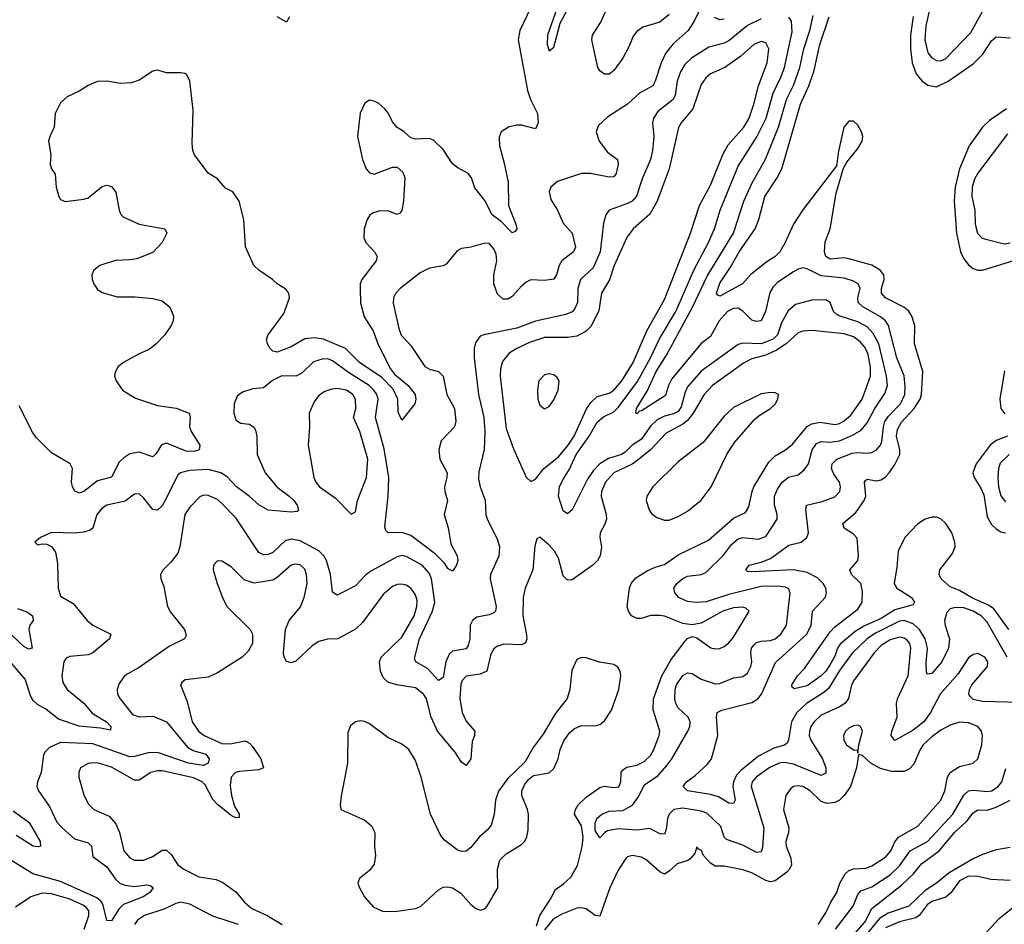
# Model space of a CAD drawing. Header units: inches. Extents: x 1603819 to 1745079, y 385938 to 533966.
# Tile 356 of 561: x 1682812 to 1687085, y 454671 to 458597. Entities that reach past the tile are written whole.
import ezdxf

# ---------------------------------------------------------------- set-up
doc = ezdxf.new("R2010")
doc.units = ezdxf.units.IN
doc.header["$MEASUREMENT"] = 0
doc.layers.add('B6485', color=7, linetype='Continuous')

msp = doc.modelspace()

# ---------------------------------------------------------------- linework, layer by layer
at = {"layer": 'B6485', "color": 5}
for points, elevation in [([(1685210, 458852.3), (1685190, 458840.7), (1685162.8, 458770), (1685135.9, 458624.1), (1685102.3, 458530), (1685100.8, 458490), (1685110, 458462), (1685130, 458477.3), (1685158, 458582), (1685236, 458730), (1685230.8, 458790)], 340), ([(1686030, 458502.2), (1685998.4, 458490), (1685941.5, 458438.5), (1685872.9, 458390), (1685810, 458361.4), (1685790, 458345.3), (1685770, 458316.4), (1685733.1, 458210), (1685683.2, 458150), (1685671.5, 458128.5), (1685631, 457950), (1685579, 457810), (1685546.8, 457753.2), (1685474.7, 457690), (1685447.5, 457652.5), (1685391.8, 457530), (1685371.8, 457468.2), (1685337.1, 457410), (1685325.6, 457334.4), (1685292.5, 457267.5), (1685270, 457244.7), (1685230, 457224), (1685190, 457218.5), (1685090, 457217.2), (1685023.9, 457196.1), (1684969.2, 457170.8), (1684936.8, 457150), (1684906.9, 457113.1), (1684898.7, 457081.3), (1684897.3, 457050), (1684923.2, 456823.2), (1684955, 456735), (1685010, 456612), (1685030, 456592.4), (1685050, 456603.7), (1685087.3, 456650), (1685150, 456700.6), (1685192.1, 456750), (1685217.9, 456790), (1685270, 456906), (1685290, 456935.8), (1685318.2, 456961.8), (1685370, 456976.6), (1685390, 456989.6), (1685425.4, 457030), (1685474.4, 457110), (1685533.7, 457246.3), (1685610, 457382.6), (1685723.2, 457670), (1685762.9, 457790), (1685810, 457879.2), (1685865.3, 458014.7), (1685886.3, 458053.7), (1685954.1, 458130), (1685978.1, 458170), (1685998.5, 458230), (1686017.8, 458310), (1686055.8, 458410), (1686063.4, 458470), (1686050, 458497)], 380), ([(1685110, 457059.9), (1685090, 457056.3), (1685065.5, 457030), (1685058.8, 456990), (1685060.7, 456950), (1685070, 456923.6), (1685090, 456908.2), (1685110, 456918.5), (1685130, 456947.1), (1685148.7, 456990), (1685153.1, 457030), (1685144.7, 457044.7), (1685130, 457055.9)], 420), ([(1684190, 456996), (1684166.1, 456993.9), (1684135.9, 456984.1), (1684110, 456966.2), (1684090, 456938.9), (1684068.6, 456890), (1684070.1, 456830), (1684064, 456750), (1684088.2, 456610), (1684096.9, 456590), (1684113.7, 456570), (1684181.7, 456521.7), (1684250, 456450.7), (1684270, 456461), (1684278.5, 456510), (1684316.5, 456610), (1684323, 456690), (1684288.8, 456810), (1684260.8, 456870), (1684271.5, 456910), (1684269.2, 456950), (1684258.1, 456970), (1684230, 456989.9)], 360), ([(1686070, 456979.8), (1686030, 456973), (1685910, 456914.2), (1685870, 456876.1), (1685777.7, 456762.3), (1685670, 456678.7), (1685559.6, 456570), (1685534.1, 456530), (1685531.5, 456510), (1685543.4, 456470), (1685554, 456454), (1685576.7, 456436.7), (1685610, 456425.2), (1685630, 456425.6), (1685670, 456440.5), (1685710, 456464), (1685770, 456511.5), (1685812.3, 456570), (1685884, 456716), (1685916, 456764), (1685999.8, 456860.2), (1686020.8, 456879.2), (1686070, 456909.3), (1686090, 456929.1), (1686102.6, 456950), (1686104.5, 456970), (1686090, 456978.3)], 420), ([(1685250, 455829.8), (1685230, 455819.8), (1685207.8, 455772.2), (1685199.5, 455690), (1685188.4, 455651.6), (1685135.7, 455584.3), (1685083.8, 455496.2), (1685041.1, 455438.9), (1685004.9, 455375.1), (1684930, 455303.9), (1684890, 455249.7), (1684877.5, 455210), (1684871.9, 455148.1), (1684858.5, 455101.5), (1684840.6, 455079.4), (1684805.5, 455050), (1684770, 455004.8), (1684750, 454989.1), (1684730, 454986.9), (1684710, 454994.9), (1684655.9, 455035.9), (1684638.9, 455058.9), (1684594.9, 455150), (1684554.6, 455310), (1684530, 455382.6), (1684501, 455430), (1684470, 455453.7), (1684410, 455482.6), (1684330, 455541.7), (1684310, 455551.7), (1684290, 455554.1), (1684270, 455549.8), (1684247.7, 455532.3), (1684236.5, 455503.5), (1684234.1, 455370), (1684206.9, 455226.9), (1684203.1, 455190), (1684206.4, 455170), (1684310, 455123), (1684338.5, 455098.5), (1684352.8, 455070), (1684351.7, 455010), (1684356.8, 454970), (1684350, 454932), (1684330, 454904.5), (1684286.4, 454870), (1684280.3, 454850), (1684286.3, 454830), (1684308.4, 454790), (1684346.5, 454746.5), (1684390, 454727.3), (1684450, 454728.6), (1684530, 454740.6), (1684551.4, 454748.6), (1684630, 454820.3), (1684650, 454832.4), (1684670, 454833.6), (1684690, 454829.2), (1684726.9, 454806.9), (1684770, 454757.8), (1684790, 454741.7), (1684810, 454733.4), (1684830, 454738.5), (1684841, 454750), (1684887.2, 454830), (1684885.7, 454910), (1684896.2, 454950), (1684923.4, 454976.6), (1684990, 455017.5), (1685003.1, 455030), (1685013.6, 455050), (1685018.8, 455081.2), (1685019.9, 455150), (1685015.8, 455170), (1684990.6, 455230), (1684991.3, 455250), (1685003, 455277), (1685020.2, 455299.8), (1685042.2, 455317.8), (1685110, 455329.3), (1685130, 455348.1), (1685148.9, 455390), (1685158.2, 455430), (1685172.9, 455467.1), (1685198.3, 455501.7), (1685219.2, 455520.8), (1685250, 455533.9), (1685310, 455532), (1685330, 455538.5), (1685350, 455553.8), (1685379.8, 455600.2), (1685412.5, 455690), (1685421, 455750), (1685417.6, 455770), (1685407.7, 455787.7), (1685390, 455799.1), (1685328.5, 455808.5), (1685270, 455828.2)], 420), ([(1686450, 455535.3), (1686430, 455533.3), (1686410, 455522.7), (1686396.5, 455510), (1686386.5, 455490), (1686388.3, 455470), (1686399.5, 455450), (1686430, 455428), (1686446.4, 455426.4), (1686450, 455414), (1686454.3, 455450), (1686469.7, 455510), (1686460.7, 455530)], 380)]:
    msp.add_lwpolyline(points, close=True, dxfattribs=dict(at, elevation=elevation))
for points, elevation in [([(1685630, 458619.4), (1685590, 458586), (1685515.8, 458564.2), (1685490, 458545.7), (1685473.8, 458526.1), (1685457.2, 458482.8), (1685429, 458430), (1685390, 458375.8), (1685375.5, 458364.5), (1685370, 458360.5), (1685350, 458361.1), (1685330, 458375.4), (1685320.7, 458390), (1685295.2, 458510), (1685298, 458530), (1685333.8, 458586.2), (1685389, 458710)], 320), ([(1685770, 458652.4), (1685739.1, 458590), (1685713.5, 458550), (1685648, 458492), (1685615.1, 458450), (1685595.4, 458410), (1685570.5, 458329.5), (1685559.3, 458310), (1685501.7, 458278.3), (1685449.7, 458230.3), (1685364.5, 458175.5), (1685323.2, 458136.8), (1685314, 458110), (1685326.2, 458070), (1685362.6, 458022.6), (1685406.3, 457990), (1685409.2, 457970), (1685400.7, 457930), (1685390, 457915.4), (1685370, 457914.2), (1685289.8, 457929.8), (1685250, 457929.8), (1685145.9, 457894.1), (1685116.5, 457870), (1685110.2, 457850), (1685117.2, 457817.2), (1685146.7, 457770), (1685170, 457714), (1685210.1, 457670.1), (1685224.3, 457610), (1685215.9, 457590), (1685165.2, 457550), (1685153.6, 457530), (1685142, 457490), (1685130, 457471.1), (1685090, 457464.6), (1685030, 457468.5), (1685010, 457458.5), (1684990, 457440.4), (1684950, 457395.6), (1684930, 457383.8), (1684910, 457383.8), (1684885.2, 457405.2), (1684869.1, 457450), (1684869.9, 457490), (1684883.2, 457550), (1684879.2, 457579.2), (1684870, 457602), (1684850, 457625.3), (1684830, 457627.4), (1684770, 457609.8), (1684730, 457604.2), (1684710, 457594), (1684663.4, 457536.6), (1684650, 457528.5), (1684590, 457518), (1684550, 457498.8), (1684462.7, 457430), (1684444.4, 457410), (1684433.8, 457390), (1684432.6, 457367.4), (1684457.3, 457257.3), (1684468.2, 457228.2), (1684510, 457183.7), (1684570, 457091.7), (1684590, 457079.7), (1684630, 457070.2), (1684649.2, 457050), (1684666.3, 456970), (1684699.6, 456910), (1684704.7, 456855.3), (1684698.5, 456830), (1684640.6, 456770), (1684631, 456730), (1684634.7, 456690), (1684666.7, 456630), (1684666.3, 456610), (1684655.8, 456570), (1684656.6, 456550), (1684668, 456510), (1684654.5, 456450), (1684671.4, 456391.4), (1684683, 456323), (1684710.2, 456270), (1684712.9, 456250), (1684708.4, 456230), (1684690, 456204.5), (1684670, 456215.1), (1684656.9, 456236.9), (1684616.9, 456276.9), (1684510, 456359.1), (1684470, 456371.6), (1684410.9, 456370.9), (1684400.4, 456380.4), (1684396.4, 456396.4), (1684410.9, 456530), (1684413.5, 456610), (1684394.2, 456734.2), (1684356.7, 456870), (1684367.5, 456950), (1684362, 456970), (1684349.4, 456990), (1684328.4, 457010), (1684243.2, 457063.2), (1684170, 457116.4), (1684150, 457124.6), (1684124.1, 457124.1), (1684087.9, 457112.1), (1684036.4, 457063.6), (1684010, 457050.6), (1683950, 457051), (1683909.2, 457030.8), (1683870, 456998.7), (1683824.6, 456995.4), (1683778.7, 456981.3), (1683756.2, 456963.8), (1683742.9, 456930), (1683741.6, 456890), (1683750, 456860.4), (1683770, 456845.8), (1683810, 456842), (1683828.5, 456828.5), (1683835.8, 456815.8), (1683841.8, 456790), (1683842.7, 456710), (1683877.7, 456630), (1683929, 456569), (1683982.3, 456530), (1684001.5, 456510), (1684015.6, 456490), (1684022.4, 456470), (1684016.7, 456463.3), (1683990, 456459.8), (1683890, 456468.5), (1683850, 456491.6), (1683808.4, 456530), (1683753.4, 456570), (1683712.9, 456612.9), (1683685.3, 456630), (1683630, 456645.5), (1683550, 456640.6), (1683510, 456631.2), (1683498.8, 456621.2), (1683444.1, 456510), (1683430, 456486.8), (1683410, 456468), (1683390, 456470.8), (1683350, 456522.4), (1683330, 456538.7), (1683310, 456537.6), (1683270, 456507.4), (1683190, 456490.6), (1683170, 456477.3), (1683147.5, 456450), (1683130.2, 456390), (1683118.1, 456381.9), (1683090, 456373.4), (1683049, 456369), (1682950, 456371.5), (1682902, 456350), (1682878, 456330), (1682890, 456318), (1682910, 456322.8), (1682930, 456320.7), (1682950, 456310.7), (1682966.9, 456286.9), (1682976.8, 456236.8), (1682979, 456130), (1682990, 456095.3), (1683044.1, 456064.1), (1683105.5, 455990), (1683129.3, 455970), (1683207, 455930), (1683202, 455910), (1683130, 455849.9), (1683110, 455840.2), (1683030, 455833.6), (1683014, 455826), (1683003.8, 455810), (1682994.8, 455750), (1683000.1, 455720.1), (1683018.9, 455690), (1683090.4, 455630.4), (1683127, 455587), (1683188.7, 455550), (1683208.4, 455530), (1683206, 455514), (1683162.6, 455522.6), (1683070, 455530.5), (1682980.9, 455560.9), (1682925.7, 455605.7), (1682890, 455625.4), (1682870, 455642), (1682860.1, 455660.1), (1682835.6, 455735.6), (1682750, 455834.5)], 340), ([(1685030.5, 458649.5), (1684982.7, 458550), (1684976, 458510), (1685016.4, 458290), (1685029, 458250), (1685059.5, 458190), (1685062.7, 458150), (1685050, 458123.1), (1684990, 458139.7), (1684970, 458139.5), (1684933.4, 458130), (1684901.5, 458110), (1684892.6, 458087.4), (1684894, 458050), (1684914.9, 457974.9), (1684931.3, 457891.3), (1684933.3, 457790), (1684965.5, 457710), (1684970.2, 457690), (1684962.8, 457677.2), (1684950, 457671.5), (1684901.6, 457721.6), (1684861.8, 457750), (1684830, 457811.8), (1684786.7, 457866.7), (1684772.2, 457910), (1684758.5, 457930), (1684713.7, 457953.7), (1684691.1, 457971.1), (1684650, 458034.3), (1684610, 458073.3), (1684590, 458081.6), (1684530, 458078), (1684510, 458083.7), (1684480.9, 458110), (1684450, 458129.7), (1684430, 458153), (1684412.2, 458190), (1684396.5, 458210), (1684370, 458233.3), (1684350, 458243.8), (1684330, 458247.1), (1684310, 458235.1), (1684289.3, 458190.7), (1684278.2, 458090), (1684300.5, 457990), (1684315.3, 457950), (1684330, 457932), (1684350, 457926.4), (1684430, 457957.4), (1684450, 457956.4), (1684475.1, 457935.1), (1684483.1, 457910), (1684478.3, 457810), (1684470.8, 457769.2), (1684462.2, 457757.8), (1684450, 457752.1), (1684410, 457767.5), (1684370, 457766), (1684343, 457757), (1684331.6, 457748.4), (1684320.1, 457730), (1684307.3, 457690), (1684306.3, 457650), (1684314.6, 457630), (1684351.2, 457590), (1684362.9, 457570), (1684358.5, 457550), (1684297.1, 457470), (1684289.5, 457450), (1684289, 457431), (1684291.8, 457368.2), (1684307.2, 457307.2), (1684346.3, 457246.3), (1684367, 457190), (1684421.7, 457081.7), (1684438.8, 457058.8), (1684498, 457010), (1684529, 456970), (1684531.2, 456950), (1684526.4, 456930), (1684470, 456859.3), (1684454.2, 456894.2), (1684452.9, 456950), (1684433.6, 456993.6), (1684383.8, 457043.8), (1684286.6, 457110), (1684226.5, 457170), (1684130, 457210.4), (1684090, 457216.4), (1684050, 457212.5), (1683990, 457177.2), (1683930, 457154.4), (1683910, 457158), (1683898.7, 457170), (1683887.2, 457190), (1683883.7, 457210), (1683889.8, 457230), (1683958, 457322), (1683982.8, 457390), (1683979.5, 457410), (1683967.1, 457427.1), (1683929.8, 457450), (1683909.9, 457469.9), (1683849.8, 457510), (1683827.6, 457530), (1683791.6, 457611.6), (1683784.4, 457730), (1683765.1, 457810), (1683736.9, 457850), (1683705.8, 457865.8), (1683670, 457906.9), (1683630, 457931.2), (1683571.1, 458011.1), (1683564.2, 458030), (1683561.1, 458061.1), (1683564.6, 458204.6), (1683550.8, 458330.8), (1683537.6, 458357.6), (1683530, 458363.6), (1683510, 458366.6), (1683450, 458366.3), (1683410, 458378.4), (1683390, 458374), (1683330, 458334.3), (1683297.4, 458322.6), (1683250, 458319.8), (1683190, 458330.8), (1683150, 458328.2), (1683110, 458312), (1683070, 458286.4), (1683018, 458262), (1682990, 458236.1), (1682966.7, 458190), (1682962, 458130), (1682942.3, 458090), (1682937.7, 458070), (1682947.2, 458010), (1682944.9, 457970), (1682950.3, 457950), (1682966, 457926), (1682971.1, 457870), (1682982, 457830), (1682990, 457816.4), (1683010, 457807.5), (1683090, 457818.2), (1683110, 457823.9), (1683170, 457873.8), (1683190, 457878.5), (1683210, 457873.1), (1683230, 457848.4), (1683244.6, 457770), (1683251.8, 457751.8), (1683261.6, 457741.6), (1683330, 457710.2), (1683442, 457690), (1683450.6, 457670.6), (1683430.4, 457630), (1683390, 457586.4), (1683320.1, 457559.9), (1683290, 457554.3), (1683230, 457552.5), (1683181.9, 457538.1), (1683160.4, 457530), (1683134, 457510), (1683125.3, 457490), (1683126.7, 457470), (1683134.4, 457450), (1683150, 457426), (1683170, 457412.4), (1683234.8, 457394.8), (1683313.6, 457393.6), (1683390, 457386.5), (1683430, 457377.3), (1683463.7, 457350), (1683480.3, 457310), (1683478.9, 457290), (1683470.2, 457269.8), (1683441.7, 457230), (1683404.4, 457190), (1683374.7, 457165.3), (1683330, 457147.2), (1683262, 457110), (1683238.6, 457090), (1683226.3, 457066.3), (1683224, 457050), (1683230.2, 457030), (1683258, 456990), (1683315.2, 456955.2), (1683410, 456923.2), (1683490.9, 456910.9), (1683548.2, 456890), (1683552.1, 456872.1), (1683549.3, 456830), (1683556.6, 456810), (1683593.7, 456750), (1683590.5, 456730), (1683570, 456722.9), (1683535.2, 456724.8), (1683450, 456759.6), (1683427.9, 456752.1), (1683404.9, 456715.1), (1683390, 456699.8), (1683330, 456720.2), (1683290, 456712.7), (1683263.7, 456696.3), (1683243.8, 456676.2), (1683210, 456611.7), (1683150, 456595.3), (1683090, 456549.1), (1683070, 456542.8), (1683051.5, 456551.5), (1683041.5, 456570), (1683037.3, 456590), (1683040.7, 456650), (1683030.8, 456670), (1682950, 456717.7), (1682884.4, 456784.4), (1682867.4, 456807.4), (1682810, 456920.9)], 320), ([(1686767.4, 458672.6), (1686744.9, 458570), (1686740.2, 458510), (1686753.2, 458453.2), (1686770, 458431.1), (1686790, 458420.5), (1686810, 458418.9), (1686830, 458427.2), (1686939.3, 458540.7), (1686990, 458632.2)], 340), ([(1686030, 458600.4), (1685970, 458571.3), (1685890, 458504.8), (1685870, 458495.1), (1685802.2, 458477.8), (1685728.2, 458430), (1685698.2, 458401.8), (1685680.1, 458370), (1685665.2, 458330), (1685656.9, 458270), (1685648.1, 458250), (1685581.8, 458198.2), (1685562.6, 458170), (1685558.4, 458150), (1685563.7, 458090), (1685558.6, 458030), (1685549, 457990), (1685513.8, 457906.2), (1685488.9, 457831.1), (1685470.1, 457810), (1685450, 457798.8), (1685370.3, 457770), (1685355.1, 457750), (1685345.7, 457714.3), (1685331.8, 457590), (1685300.2, 457519.8), (1685246.3, 457470), (1685234.1, 457430), (1685232.5, 457370), (1685219.5, 457340.5), (1685210, 457329.2), (1685182.3, 457317.7), (1685050, 457289.4), (1684970, 457258.9), (1684826.8, 457230), (1684810, 457223), (1684790, 457195.1), (1684784.5, 457170), (1684783.7, 457130), (1684803.3, 456970), (1684826.7, 456870), (1684830.8, 456809.2), (1684828.3, 456731.7), (1684805.2, 456634.8), (1684802.7, 456602.7), (1684810.2, 456570), (1684832.5, 456512.5), (1684835.5, 456450), (1684841.3, 456430), (1684883.6, 456343.6), (1684893.9, 456310), (1684891.2, 456268.8), (1684855.4, 456190), (1684853.2, 456170), (1684879.5, 456050), (1684876.3, 456030), (1684870, 456022.5), (1684850, 456013.9), (1684795.8, 456004.2), (1684776.5, 455990), (1684767.5, 455970), (1684766.2, 455910), (1684759, 455881), (1684750, 455866.5), (1684690, 455857.1), (1684676, 455844), (1684660.9, 455810), (1684650, 455742.7), (1684630, 455729.6), (1684581.5, 455781.5), (1684531.5, 455810), (1684525.3, 455825.3), (1684547, 455910), (1684604.2, 456030), (1684613.1, 456070), (1684599.5, 456170), (1684590, 456193.6), (1684558.9, 456230), (1684490, 456267.2), (1684470, 456271.1), (1684450, 456265.8), (1684336.1, 456203.9), (1684313.5, 456186.5), (1684270, 456140.7), (1684190, 456099.6), (1684170, 456113.2), (1684160.8, 456190), (1684143.6, 456250), (1684131.5, 456270), (1684110, 456291.4), (1684030, 456335.5), (1683990, 456342.7), (1683964.6, 456335.4), (1683910, 456285.4), (1683890, 456276.3), (1683870, 456274), (1683850, 456284.8), (1683750, 456434.8), (1683690, 456497.2), (1683670, 456514.8), (1683630, 456531.8), (1683610, 456533.1), (1683593.4, 456526.6), (1683550, 456482.2), (1683528.3, 456450), (1683506.9, 456310), (1683497.8, 456282.2), (1683470, 456243.9), (1683435.3, 456210), (1683423.8, 456190), (1683424.9, 456170), (1683437, 456137), (1683454.2, 456050), (1683466, 456026), (1683527.2, 455950), (1683535.2, 455924.8), (1683527.2, 455910), (1683462.1, 455877.9), (1683330, 455786), (1683268.5, 455751.5), (1683243.2, 455716.8), (1683235.6, 455690), (1683237.3, 455670), (1683247.9, 455650), (1683302.1, 455582.1), (1683330, 455572), (1683390, 455574), (1683449.3, 455549.3), (1683540.3, 455440.3), (1683565.2, 455425.2), (1683619.7, 455410), (1683635.1, 455390), (1683629.4, 455370.6), (1683610, 455361), (1683545.1, 455370), (1683410, 455416.7), (1683370, 455415.8), (1683310, 455399.1), (1683290, 455398.4), (1683130, 455454.2), (1682990, 455459.9), (1682941.2, 455438.8), (1682921.1, 455418.9), (1682915.3, 455404.7), (1682905.8, 455330), (1682889, 455289), (1682886.9, 455270), (1682894.2, 455250), (1682941.9, 455181.9), (1682974, 455114), (1682996.3, 455090), (1683050, 455042.5), (1683110, 455025.6), (1683123.8, 455010), (1683130, 454964.9), (1683190, 454921.1), (1683227.6, 454867.6), (1683248.7, 454848.7), (1683270, 454840.6), (1683310, 454834.8), (1683362.3, 454842.3), (1683380, 454840), (1683392, 454830), (1683376.5, 454810), (1683347.4, 454790), (1683262.3, 454757.7), (1683242.3, 454737.7), (1683210, 454687.1), (1683190, 454687.9), (1683174.3, 454754.3), (1683165.1, 454770), (1683146.5, 454786.5), (1682990, 454856.5), (1682868.6, 454890), (1682770, 454952.3)], 360), ([(1683982.6, 458610), (1683970, 458586), (1683930, 458609.8)], 280), ([(1687154.2, 455634.2), (1686990, 455638), (1686950, 455647.2), (1686937.9, 455657.9), (1686931.5, 455670), (1686933.3, 455690), (1686943.4, 455710), (1687011.8, 455790), (1687013.4, 455810), (1686999.8, 455830), (1686970, 455846.4), (1686950, 455842.7), (1686930, 455827.1), (1686883.1, 455756.9), (1686806.7, 455670), (1686764.5, 455590), (1686735.9, 455550), (1686690, 455513.5), (1686610, 455468.5), (1686594.5, 455490), (1686597, 455510), (1686619.9, 455570), (1686616.9, 455630), (1686621.4, 455650), (1686667.8, 455750), (1686679, 455870), (1686674.8, 455890), (1686663.8, 455903.8), (1686650, 455913.7), (1686630, 455916.7), (1686590, 455906.5), (1686550, 455881.6), (1686519.8, 455850), (1686431.4, 455730), (1686421.5, 455710), (1686408.4, 455651.6), (1686392.9, 455630), (1686370, 455615.3), (1686290, 455579), (1686259.8, 455550), (1686246, 455530), (1686238.9, 455510), (1686238.3, 455490), (1686245, 455470), (1686295.9, 455390), (1686310.6, 455350), (1686310, 455326.6), (1686290, 455316.5), (1686170, 455366.2), (1686130, 455373.7), (1686108, 455370), (1686064.6, 455350), (1686007.5, 455310), (1685990.1, 455290), (1685986.3, 455270), (1686041.3, 455090), (1686035.8, 455004.2), (1686030, 454985.3), (1686010, 454982.8), (1685950, 455015.2), (1685880, 455040), (1685869.5, 455049.5), (1685855.3, 455095.3), (1685794.1, 455154.1), (1685770, 455162.2), (1685690, 455175.4), (1685650.5, 455169.5), (1685630.8, 455150), (1685622.7, 455130), (1685617.5, 455082.5), (1685610, 455062.7), (1685590, 455063.4), (1685547, 455087), (1685490, 455080.5), (1685410, 455085.7), (1685363.6, 455076.5), (1685350.8, 455069.2), (1685330, 455046.3), (1685310, 455079), (1685309.6, 455110.4), (1685316.5, 455130), (1685338.8, 455150), (1685370, 455162.7), (1685430, 455165.7), (1685471, 455189), (1685496.7, 455223.3), (1685523.3, 455276.7), (1685582.6, 455317.4), (1685620.1, 455359.9), (1685642.3, 455390), (1685711.9, 455510), (1685720.5, 455530), (1685722, 455550), (1685712.7, 455570), (1685670, 455610.8), (1685659, 455630), (1685655.7, 455650), (1685656.7, 455690), (1685661.8, 455710), (1685690, 455750.9), (1685710, 455762.7), (1685730, 455759.7), (1685770, 455734.8), (1685830, 455714.6), (1685850, 455716.6), (1685910, 455740.5), (1685950, 455746.8), (1685970, 455760.7), (1685985.4, 455790), (1685988.7, 455810), (1685984.7, 455850), (1685988.2, 455870), (1685997.5, 455882.5), (1686010, 455894.1), (1686030, 455900.7), (1686070, 455902.7), (1686090, 455909.6), (1686115, 455930), (1686139.6, 455970), (1686155, 456110), (1686148.3, 456128.3), (1686134.9, 456134.9), (1686098.9, 456138.9), (1686030, 456137.7), (1685890, 456102.1), (1685791.3, 456071.3), (1685748, 456068), (1685710, 456071.6), (1685672.8, 456090), (1685655, 456110), (1685650.7, 456130), (1685663.7, 456150), (1685690, 456172.3), (1685710, 456182.7), (1685770, 456189), (1685790, 456198.5), (1685866.2, 456273.8), (1685900.8, 456319.2), (1685930, 456344.2), (1685950, 456350.1), (1686016.8, 456343.2), (1686050, 456354.7), (1686099.8, 456430), (1686099.1, 456450), (1686088.4, 456490), (1686088.4, 456530), (1686100.3, 456559.7), (1686121.4, 456590), (1686148.9, 456611.1), (1686190, 456621.3), (1686216.9, 456643.1), (1686235.9, 456670), (1686251.4, 456730), (1686270, 456758.1), (1686290, 456766), (1686330, 456763.4), (1686370, 456769.4), (1686426.7, 456793.3), (1686464, 456816), (1686490, 456847.2), (1686522.7, 456910), (1686565.9, 456974.1), (1686577.7, 457010), (1686573.8, 457050), (1686539.9, 457190), (1686515.7, 457235.7), (1686490, 457263.7), (1686450, 457286.1), (1686372, 457310), (1686358.1, 457318.1), (1686343.7, 457330), (1686329.2, 457369.2), (1686310, 457381.8), (1686250, 457379.9), (1686179.2, 457360.8), (1686146.5, 457333.5), (1686118.5, 457281.5), (1686100.3, 457230), (1686081.9, 457210), (1686030, 457190.9), (1685950, 457192.7), (1685930, 457187.4), (1685770, 457071.5), (1685710, 457004), (1685699.6, 456980.4), (1685683.4, 456916.6), (1685670, 456896.1), (1685650, 456886), (1685610, 456876.5), (1685579.2, 456860.8), (1685550, 456833.3), (1685510, 456776.9), (1685470.1, 456750), (1685440, 456720), (1685423.9, 456710), (1685366.9, 456693.1), (1685330, 456670), (1685300.9, 456639.1), (1685276.4, 456603.6), (1685210, 456469.3), (1685190, 456452.7), (1685170, 456465.2), (1685150, 456529), (1685155, 456570), (1685170, 456602.8), (1685196.7, 456643.3), (1685227.3, 456710), (1685283.7, 456790), (1685317.9, 456850), (1685346.3, 456873.7), (1685390, 456895.3), (1685410, 456914.1), (1685493.8, 457026.2), (1685550.2, 457130), (1685588.4, 457211.6), (1685659.5, 457330), (1685737.5, 457510), (1685801.9, 457630), (1685827.6, 457690), (1685852.3, 457770), (1685930, 457961.2), (1686010.7, 458089.3), (1686051.6, 458170), (1686082.5, 458277.5), (1686116.8, 458350), (1686130.6, 458390), (1686164.4, 458544.4), (1686162, 458590), (1686150, 458607.7)], 360), ([(1687097.1, 455830), (1687010, 455982.7), (1686984.3, 456010), (1686949.8, 456030), (1686910, 456044.2), (1686873.4, 456046.6), (1686850, 456040.2), (1686834.9, 456025.1), (1686825.8, 455990), (1686827.6, 455967.6), (1686846.6, 455910), (1686842.2, 455870), (1686813.4, 455810), (1686770, 455759.3), (1686750, 455757), (1686747.2, 455767.2), (1686745.5, 455805.5), (1686751.4, 455870), (1686740.9, 455910), (1686717.3, 455950), (1686690, 455975), (1686650, 455989.9), (1686630, 455987), (1686525.6, 455934.4), (1686490.1, 455910), (1686426.6, 455850), (1686370, 455772.3), (1686323.6, 455696.4), (1686302.3, 455677.7), (1686226.2, 455630), (1686185.1, 455590), (1686161.3, 455550), (1686148.6, 455471.4), (1686142.1, 455457.9), (1686131.6, 455448.4), (1686084.6, 455435.4), (1686018.9, 455401.1), (1685941.4, 455338.6), (1685922.1, 455317.9), (1685909.3, 455290), (1685906.7, 455270), (1685916.6, 455210), (1685910, 455196.3), (1685890, 455197.4), (1685844.1, 455224.1), (1685810, 455235.3), (1685709.6, 455250), (1685691.3, 455270), (1685705.7, 455290), (1685743.1, 455316.9), (1685794.9, 455365.1), (1685814, 455390), (1685842.2, 455490), (1685835.4, 455570), (1685839.4, 455590), (1685859.8, 455600.2), (1685990, 455634.6), (1686014.7, 455650), (1686031.3, 455670), (1686092.7, 455807.3), (1686227.7, 455930), (1686246.3, 455970), (1686251.9, 456030), (1686309.2, 456090.8), (1686313.8, 456110), (1686310.6, 456130), (1686298.8, 456150), (1686274.5, 456174.5), (1686230, 456197.9), (1686170, 456209.3), (1685990, 456201.1), (1685970, 456203), (1685963, 456210), (1685977.6, 456230), (1686030, 456242.3), (1686070, 456258.5), (1686150, 456316), (1686203, 456330), (1686228.4, 456350), (1686235, 456370), (1686223, 456470), (1686227.2, 456490), (1686294.3, 456505.7), (1686350, 456526.8), (1686371.6, 456550), (1686373.6, 456570), (1686369.1, 456590), (1686344.8, 456624.8), (1686335.1, 456650), (1686338.2, 456670), (1686358.6, 456690), (1686424.1, 456715.9), (1686450, 456719.5), (1686490, 456715.5), (1686510, 456718.9), (1686530, 456730.2), (1686547.1, 456750), (1686553.7, 456766.3), (1686560.5, 456830), (1686567.1, 456852.9), (1686582.9, 456877.1), (1686635.1, 456930), (1686652.9, 456970), (1686655.2, 457004.8), (1686651, 457051), (1686618.7, 457130), (1686582.7, 457270), (1686569.9, 457290), (1686548.1, 457308.1), (1686471.2, 457351.2), (1686451.1, 457370), (1686449.9, 457390), (1686459, 457430), (1686451.4, 457450), (1686430, 457463), (1686390, 457475.1), (1686290, 457485.3), (1686230, 457516.5), (1686210, 457519.8), (1686190, 457515), (1686170, 457502.7), (1686102.5, 457457.5), (1686081.7, 457438.3), (1686067.5, 457412.5), (1686048.4, 457330), (1686030, 457290.8), (1686010, 457286.6), (1685990, 457293.3), (1685950, 457332.2), (1685930, 457345), (1685910, 457344.2), (1685883.5, 457330), (1685847.3, 457290), (1685810, 457222.5), (1685770, 457192.2), (1685641.7, 457038.3), (1685627.2, 457010), (1685614.3, 456965.7), (1685510, 456899.3), (1685501.3, 456898.7), (1685490, 456887.3), (1685486, 456890), (1685488.5, 456910), (1685535.6, 456984.4), (1685574.9, 457070), (1685619.3, 457140.7), (1685732, 457350), (1685795.7, 457484.3), (1685909.9, 457670), (1685954, 457810), (1685990, 457886.7), (1686048.1, 457991.9), (1686105.6, 458130), (1686139.3, 458250), (1686170, 458311.8), (1686198.1, 458390), (1686214.8, 458470), (1686240.6, 458550), (1686255.3, 458615.3)], 340), ([(1685870, 458598.9), (1685850, 458596.5), (1685827.1, 458607.1)], 340), ([(1687105.3, 455950), (1687039.7, 456039.8), (1687016, 456056), (1686946.5, 456086.5), (1686890, 456120.1), (1686850, 456136.2), (1686811.2, 456170), (1686801.7, 456190), (1686804.9, 456210), (1686860.2, 456279.8), (1686872.3, 456310), (1686870.5, 456330), (1686856.8, 456370), (1686830.9, 456410.9), (1686810, 456430.3), (1686790, 456438.1), (1686770, 456438.5), (1686741.5, 456430), (1686710, 456409.9), (1686653.3, 456350), (1686623.8, 456290), (1686618.6, 456221.4), (1686606.7, 456150), (1686619.3, 456130), (1686682, 456090), (1686695, 456070), (1686690, 456058.4), (1686610, 456036.6), (1686550, 455997.8), (1686475.5, 455964.5), (1686438.4, 455941.6), (1686372.5, 455887.5), (1686360.8, 455870), (1686350, 455834.5), (1686330, 455799.1), (1686310, 455769.4), (1686290, 455749.4), (1686230, 455706.9), (1686172.5, 455692.5), (1686162.3, 455702.3), (1686162.6, 455710), (1686187.7, 455750), (1686218.2, 455781.9), (1686330, 455941.2), (1686350, 455962.2), (1686450, 456039), (1686468.6, 456070), (1686470, 456115.3), (1686461.7, 456150), (1686422, 456190), (1686414, 456210), (1686449.3, 456250.7), (1686452, 456270), (1686446.5, 456346.5), (1686430, 456364.8), (1686389.8, 456390), (1686384, 456410), (1686441, 456459), (1686476.7, 456510), (1686483.7, 456530), (1686477.6, 456590), (1686482.3, 456597.7), (1686490, 456602.4), (1686530, 456595.8), (1686550, 456599.8), (1686570, 456612.7), (1686585.8, 456630), (1686610, 456666.2), (1686631.2, 456710), (1686632.3, 456730), (1686616.7, 456790), (1686621.6, 456818.4), (1686638.3, 456850), (1686694.1, 456910), (1686719.6, 456950), (1686725.5, 456970), (1686731.5, 457070), (1686695.6, 457190), (1686697.1, 457270), (1686683.9, 457310), (1686670, 457331.9), (1686649.2, 457349.2), (1686569.8, 457390), (1686552.1, 457410), (1686552.7, 457430), (1686563.9, 457470), (1686561.7, 457490), (1686546.3, 457510), (1686510, 457531.6), (1686410, 457559), (1686390, 457563.3), (1686330, 457557.2), (1686309.9, 457570), (1686304.8, 457590), (1686307, 457633), (1686328.7, 457690), (1686356, 457844), (1686387.2, 457952.7), (1686401.3, 457978.7), (1686450, 458037.4), (1686468.3, 458070), (1686470.6, 458090), (1686464.7, 458110), (1686450, 458139.8), (1686430, 458156.9), (1686410, 458156.5), (1686388.7, 458130), (1686365.8, 458025.8), (1686357.2, 457962.8), (1686210, 457771.2), (1686169.8, 457710.2), (1686133.2, 457626.8), (1686110.7, 457589.3), (1686091, 457569), (1686050, 457543.2), (1685982.9, 457490), (1685949.3, 457450), (1685850, 457396.8), (1685841.1, 457401.1), (1685836.2, 457410), (1685850, 457454), (1685897.1, 457522.9), (1685933.9, 457590), (1686003.4, 457690), (1686019.7, 457730), (1686046.2, 457830), (1686099.7, 457910), (1686119.9, 457950), (1686200.5, 458230), (1686237.4, 458310), (1686259.1, 458370), (1686284.6, 458490), (1686324.8, 458610)], 320), ([(1686690.1, 458610.1), (1686678.2, 458530), (1686677.2, 458470), (1686684.4, 458410), (1686702, 458362), (1686728.3, 458330), (1686753.3, 458313.2), (1686790, 458306.3), (1686840.9, 458330), (1686950, 458405.4), (1686992.1, 458447.9), (1687030, 458505.8), (1687050, 458522.6), (1687110, 458518)], 320), ([(1687094.5, 458210), (1687020.4, 458159.6), (1686989.7, 458130.3), (1686932.5, 458050), (1686890.3, 457949.7), (1686871, 457870), (1686867.1, 457810), (1686877.1, 457670), (1686894.6, 457590), (1686910, 457558.6), (1686930, 457532.9), (1686950, 457517.5), (1686970, 457509.5), (1686990, 457509.5), (1687130, 457553.5)], 320), ([(1687098.3, 458101.7), (1686969.4, 457930.6), (1686955.4, 457904.6), (1686945.4, 457870), (1686943.4, 457830), (1686957.5, 457770), (1686958.3, 457710), (1686968.6, 457670), (1686989.6, 457649.6), (1687004.4, 457644.4), (1687084.9, 457624.9), (1687110, 457628.2)], 340), ([(1685055.4, 454664.6), (1685069, 454710), (1685117.2, 454782.8), (1685136.9, 454823.1), (1685172.5, 454847.5), (1685203.6, 454876.4), (1685232.9, 454927.1), (1685252.9, 455007.1), (1685257.2, 455050), (1685250, 455098.6), (1685219.4, 455150), (1685223.9, 455170), (1685235.8, 455190), (1685270, 455223.8), (1685330, 455265.4), (1685350, 455271.5), (1685390, 455265.3), (1685412.4, 455267.6), (1685420.2, 455290), (1685421.9, 455330), (1685430, 455342.2), (1685447.2, 455352.8), (1685490, 455362.3), (1685522.1, 455377.9), (1685550, 455403.8), (1685564.7, 455430), (1685586.7, 455490), (1685589.9, 455510), (1685561.8, 455601.8), (1685563.1, 455650), (1685598.8, 455750), (1685639.5, 455820.5), (1685699.4, 455900.6), (1685710, 455911.5), (1685730, 455919.6), (1685750, 455914), (1685811.5, 455871.5), (1685830, 455867.1), (1685850, 455868.7), (1685870, 455877.6), (1685890, 455892.6), (1685910, 455917.7), (1685977.2, 456030), (1685963.6, 456043.6), (1685950, 456047.3), (1685910, 456045), (1685863.8, 456030), (1685770, 455977.7), (1685730, 455970.6), (1685690, 455976.3), (1685610, 456008.1), (1685590, 456011.7), (1685550, 456011.2), (1685510, 455999.1), (1685490, 455997.8), (1685467.8, 456010), (1685453.5, 456030), (1685448.2, 456050), (1685458.9, 456130), (1685465.6, 456150), (1685485.8, 456174.2), (1685535.1, 456204.9), (1685570, 456220.9), (1685610, 456232.3), (1685670, 456274.3), (1685801.3, 456338.7), (1685910, 456433.7), (1685961.3, 456458.7), (1685976.4, 456483.6), (1685990.4, 456550), (1685998.7, 456570), (1686063.6, 456676.4), (1686090, 456703.9), (1686135, 456730), (1686165.4, 456754.6), (1686230, 456831.9), (1686250, 456843), (1686285.2, 456850), (1686350, 456840.7), (1686370, 456844.8), (1686390, 456855.9), (1686418.8, 456881.2), (1686468.4, 456950), (1686503.9, 457050), (1686503.8, 457090), (1686492.3, 457150), (1686478, 457178), (1686459.4, 457199.4), (1686430, 457220.6), (1686390, 457234), (1686251.4, 457248.6), (1686210, 457246), (1686190, 457237.6), (1686139, 457190), (1686096.8, 457163.2), (1686050, 457141.6), (1685990, 457124.8), (1685953.2, 457106.8), (1685818, 457010), (1685782.7, 456970), (1685734.9, 456890), (1685710, 456857.7), (1685690, 456841.9), (1685617.8, 456802.2), (1685549, 456731), (1685490, 456683), (1685470, 456668.4), (1685390.7, 456630), (1685353.9, 456590), (1685337.5, 456550), (1685335.9, 456530), (1685356.9, 456450), (1685358, 456430), (1685351.6, 456408.4), (1685331, 456370), (1685329.3, 456350), (1685337.1, 456310), (1685331.6, 456270), (1685319.8, 456250), (1685299.3, 456230), (1685210, 456166.3), (1685190, 456164.8), (1685170, 456183.5), (1685150, 456259.8), (1685132.6, 456290), (1685110, 456316.8), (1685070, 456351.5), (1685056.1, 456343.9), (1685047.5, 456312.5), (1685038.4, 456210), (1685005.8, 456130), (1684996.8, 456090), (1684995.9, 456010), (1685012, 455928), (1685012.7, 455910), (1685007.1, 455892.9), (1684990, 455884.2), (1684913.3, 455886.7), (1684883, 455877), (1684870, 455866.2), (1684857, 455843), (1684839, 455770), (1684810, 455756.7), (1684750, 455748.1), (1684732.9, 455730), (1684726.3, 455713.7), (1684722.5, 455650), (1684732.4, 455590), (1684750, 455552.3), (1684787, 455510), (1684785.7, 455490), (1684776, 455464), (1684770.6, 455390), (1684750, 455361.1), (1684730, 455375.4), (1684700.4, 455420.4), (1684625.3, 455510), (1684597.5, 455570), (1684578.1, 455650), (1684564.5, 455670), (1684530, 455697.4), (1684449.5, 455710), (1684410, 455722), (1684390, 455742.4), (1684378.5, 455770), (1684372.9, 455810), (1684381.2, 455830), (1684470, 455917.2), (1684524.3, 456010), (1684536.1, 456050), (1684536.8, 456076.8), (1684530, 456100.9), (1684509.9, 456129.9), (1684490, 456143.7), (1684470, 456147.7), (1684450, 456145.6), (1684430, 456137), (1684390, 456102.2), (1684299.4, 455980.6), (1684270, 455951.9), (1684193, 455910), (1684148.3, 455908.3), (1684110, 455899.2), (1684080.8, 455879.2), (1684010, 455813.3), (1683990, 455805.5), (1683970, 455812.4), (1683960.6, 455830), (1683956.7, 455850), (1683965.6, 455950), (1683981.9, 455990), (1684030.8, 456049.2), (1684047, 456090), (1684059.4, 456150), (1684057.3, 456190), (1684050, 456213.1), (1684030, 456231.9), (1684005.5, 456234.5), (1683990, 456229.9), (1683930, 456176.7), (1683910, 456164.9), (1683830, 456151.1), (1683786.5, 456166.5), (1683730, 456222.4), (1683690, 456247), (1683670, 456249.3), (1683653.4, 456230), (1683652.4, 456210), (1683668.8, 456150), (1683692, 456090), (1683711.8, 456050), (1683812.7, 455950), (1683822.8, 455930), (1683822.2, 455890), (1683804, 455856), (1683777.3, 455830), (1683670, 455762.5), (1683630, 455744.5), (1683530, 455731.8), (1683517.5, 455722.5), (1683510.6, 455710), (1683538.3, 455638.3), (1683560.1, 455550), (1683588.8, 455508.8), (1683613.4, 455490), (1683690, 455456.5), (1683725.2, 455454.8), (1683790, 455468.1), (1683810, 455457.4), (1683822.9, 455442.9), (1683858.2, 455390), (1683870.2, 455349.8), (1683850, 455342.4), (1683765.1, 455334.9), (1683748.4, 455330), (1683729.2, 455310), (1683726.2, 455273.8), (1683731.4, 455230), (1683744.5, 455184.5), (1683764.9, 455150), (1683764.7, 455135.3), (1683750, 455133.6), (1683730, 455144.1), (1683670, 455190.7), (1683650, 455213.3), (1683617, 455277), (1683604.4, 455290), (1683567.1, 455307.1), (1683430, 455336.7), (1683410, 455337.5), (1683382, 455330), (1683330, 455297), (1683310, 455296.7), (1683210, 455352.8), (1683154.5, 455370), (1683130, 455371.8), (1683110, 455369.8), (1683076, 455350), (1683068.3, 455330), (1683068.4, 455310), (1683090, 455233), (1683110, 455193.7), (1683134, 455170), (1683200.3, 455140.3), (1683230, 455106.7), (1683245.3, 455070), (1683264.8, 454990), (1683290, 454959.2), (1683310, 454949.4), (1683350, 454949.4), (1683390, 454965.9), (1683430, 454992.8), (1683450, 454993.1), (1683470, 454974.5), (1683499, 454930), (1683524.6, 454910), (1683590, 454877.7), (1683665.4, 454865.4), (1683693.1, 454853.1), (1683750, 454812.8), (1683788.1, 454768.1), (1683820.1, 454740.1), (1683886.7, 454710), (1683950.5, 454670)], 380), ([(1687086.5, 457073.5), (1687065.8, 456950), (1687070, 456910.4), (1687087.2, 456887.2)], 320), ([(1687098.7, 456790), (1687049.6, 456770.4), (1687022.9, 456750), (1686962.9, 456670), (1686948.7, 456630), (1686953.7, 456610), (1686983.3, 456563.3), (1686995.4, 456535.4), (1687010, 456440.2), (1687030, 456406.8), (1687050, 456387), (1687070, 456374.6), (1687090, 456370.1)], 320), ([(1687105.4, 456710), (1687067.7, 456672.3), (1687059.8, 456650), (1687057.4, 456610), (1687060.1, 456570), (1687070.5, 456530.5), (1687090, 456504.4)], 340), ([(1682802.3, 456042.3), (1682846.1, 456026.1), (1682868.2, 456010), (1682870.5, 455990), (1682856.4, 455970), (1682851.6, 455950), (1682866.8, 455870), (1682850, 455865.1), (1682830, 455877.6), (1682751.4, 455951.4)], 320), ([(1686277.7, 454670), (1686310, 454720.6), (1686332.2, 454767.8), (1686358.5, 454810), (1686371.4, 454850), (1686394.1, 454890), (1686410, 454904.4), (1686430, 454912.8), (1686484.7, 454915.3), (1686510, 454924.4), (1686570, 454962.3), (1686593.2, 454990), (1686610.3, 455029.7), (1686626, 455050), (1686710, 455096.6), (1686808.8, 455210), (1686826.4, 455250), (1686838.4, 455310), (1686850.3, 455329.7), (1686890, 455356.4), (1686950, 455370.2), (1686969.8, 455390), (1686986.9, 455450), (1686990.7, 455490), (1686986, 455510), (1686969.7, 455530), (1686930, 455545.2), (1686890, 455548.7), (1686850, 455536.2), (1686810, 455513.7), (1686770, 455485.5), (1686733.3, 455450), (1686719.6, 455430), (1686693, 455367), (1686674.1, 455345.9), (1686650, 455334.7), (1686595, 455335), (1686547, 455347), (1686505.6, 455370), (1686470, 455403.7), (1686452, 455408), (1686443.9, 455350), (1686417.2, 455270), (1686389.7, 455230.3), (1686370, 455210.5), (1686350, 455199.6), (1686315.8, 455195.8), (1686290, 455205), (1686242.9, 455250), (1686210, 455269.9), (1686187.3, 455272.7), (1686170, 455269.1), (1686158.8, 455261.2), (1686136.6, 455230), (1686127.1, 455170), (1686150.1, 455090), (1686149, 455070), (1686136.8, 455030), (1686137.7, 455010), (1686158.5, 454958.5), (1686161.9, 454930), (1686153.4, 454910), (1686141.9, 454898.1), (1686090, 454859.7), (1686070, 454855.9), (1686050, 454861.8), (1685990, 454894.7), (1685950, 454907.9), (1685870, 454924), (1685830, 454923.5), (1685810, 454936.4), (1685779.7, 454970), (1685770, 454993.2), (1685758, 454998), (1685750, 455008), (1685741.8, 454978.2), (1685723.3, 454956.7), (1685711.2, 454948.8), (1685665.5, 454934.5), (1685630, 454901.4), (1685610, 454889.3), (1685590, 454898.5), (1685530, 454952.1), (1685510, 454963), (1685470, 454969.8), (1685450, 454964.1), (1685442.8, 454957.2), (1685410, 454905.8), (1685373, 454830), (1685330, 454707.4), (1685310, 454709.8), (1685270, 454738.4), (1685250, 454743.4), (1685230, 454741.9), (1685164.5, 454715.5), (1685126.7, 454693.3), (1685090, 454647.8)], 380), ([(1686352.2, 454650), (1686428.4, 454750), (1686450, 454800.2), (1686462.9, 454817.1), (1686510, 454834.2), (1686590, 454886.1), (1686630, 454925.4), (1686676.7, 454990), (1686752.3, 455030), (1686862.2, 455150), (1686910, 455232.5), (1686929.8, 455250), (1686950, 455253.5), (1687010, 455247.2), (1687028.9, 455251.1), (1687058.6, 455270), (1687074.4, 455290), (1687091.8, 455348.2)], 360), ([(1686417.3, 454610), (1686479.9, 454680.1), (1686510, 454740.2), (1686639, 454841), (1686691.5, 454890), (1686726.2, 454933.8), (1686801.7, 454990), (1686870, 455071.8), (1686921.7, 455118.3), (1686950, 455154.8), (1686970, 455167.5), (1687010, 455167.4), (1687050, 455179), (1687110.4, 455210)], 340), ([(1682783.2, 455163.2), (1682853.3, 455113.3), (1682901.6, 455030), (1682902.8, 455010), (1682892.9, 455007.1), (1682870, 455010.9), (1682796.9, 455056.9)], 340), ([(1687110, 455004.5), (1687050, 454994.7), (1686990, 454974.3), (1686950, 454956.2), (1686845.8, 454894.2), (1686790.2, 454849.8), (1686741.7, 454818.3), (1686670, 454750), (1686580.5, 454719.5), (1686543.5, 454696.5), (1686490, 454631.5)], 340), ([(1687110, 454861.6), (1687025.8, 454865.8), (1686970, 454879.5), (1686930, 454879.9), (1686890, 454860.4), (1686852.5, 454807.5), (1686831.4, 454788.6), (1686770, 454769.9), (1686750, 454755.5), (1686715, 454710), (1686700.9, 454699.1), (1686630, 454682.5), (1686570, 454656.3)], 360), ([(1683091.7, 454650), (1683112.6, 454710), (1683111.8, 454730), (1683102.6, 454742.6), (1683090, 454752.9), (1683030, 454780.6), (1682950, 454803.4), (1682910, 454805.8), (1682860.2, 454790), (1682794.5, 454745.5)], 380), ([(1683762.4, 454670), (1683650, 454707.1), (1683550, 454758.6), (1683510, 454767.1), (1683490, 454762.3), (1683442.2, 454737.8), (1683354, 454710), (1683324.1, 454690), (1683310.1, 454670)], 380), ([(1687092.4, 454430), (1687043.6, 454370), (1687034.7, 454350), (1687010.4, 454250), (1687017.5, 454190), (1687010, 454116), (1686997.8, 454137.8), (1686990, 454141.1), (1686970.4, 454190.4), (1686945, 454230), (1686939.9, 454250), (1686941.3, 454310), (1686931, 454331), (1686912.4, 454310), (1686890, 454273), (1686870, 454256.2), (1686843.5, 454303.5), (1686840.5, 454330), (1686881.2, 454450), (1686927.8, 454550), (1687063.2, 454696.8), (1687129.9, 454750)], 360)]:
    msp.add_lwpolyline(points, dxfattribs=dict(at, elevation=elevation))

doc.saveas('drawing.dxf')
